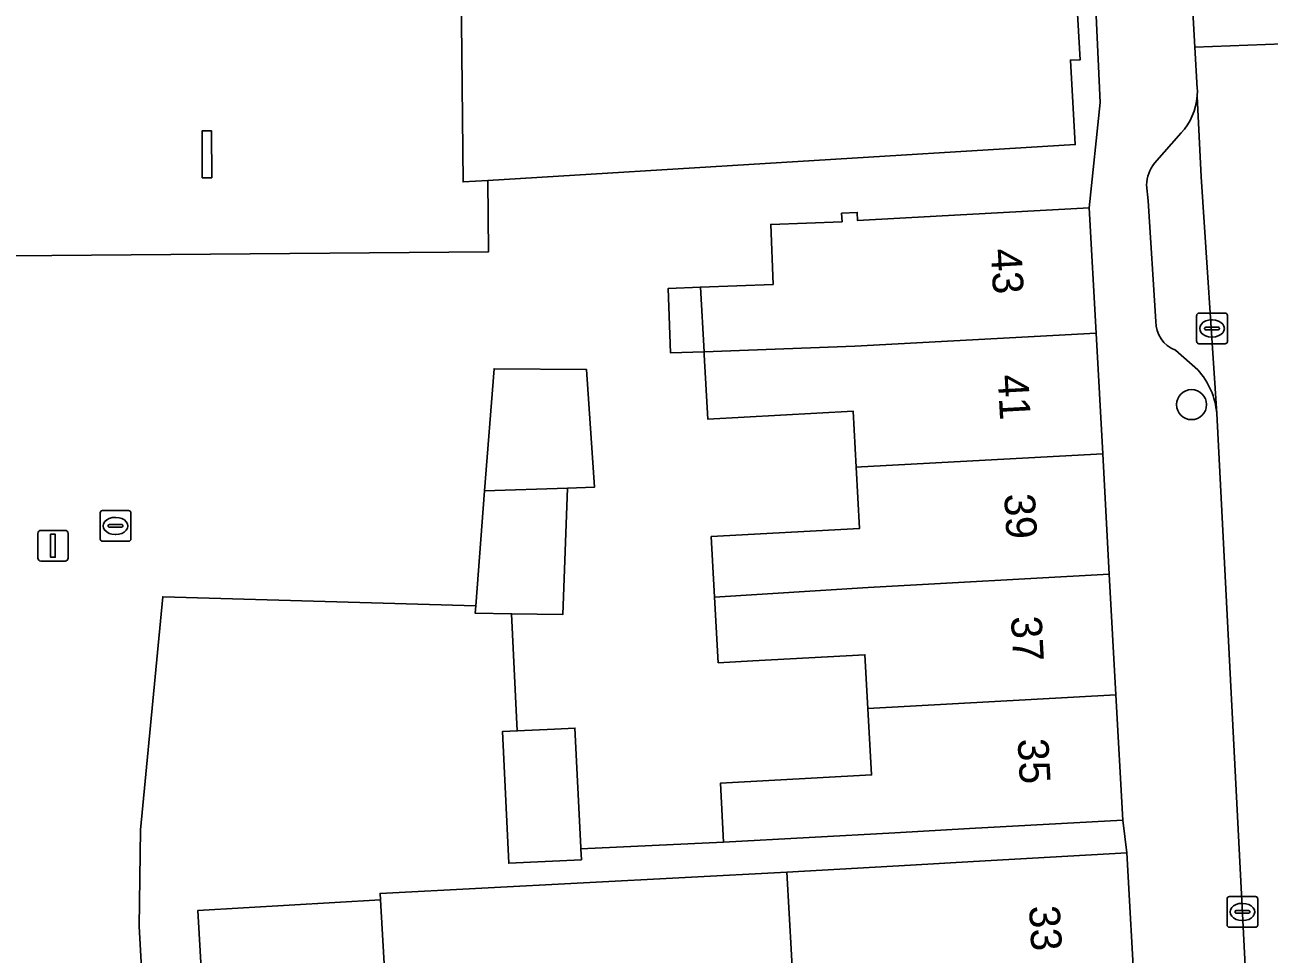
# Model space of a CAD drawing. Extents: x 160856 to 161310, y 384024 to 384878.
# Drawn here: x 161017.77 to 161058.32, y 384818.67 to 384848.94 of the extents above; entities that cross this region are included whole.
import ezdxf

# ---------------------------------------------------------------- set-up
doc = ezdxf.new("R2010")
doc.units = 0
for name, color, linetype in [('IMGEO_Boom', 7, 'Continuous'), ('IMGEO_Erf', 7, 'Continuous'), ('IMGEO_Kolk', 7, 'Continuous'), ('IMGEO_Lichtmast', 7, 'Continuous'), ('IMGEO_Pand', 7, 'Continuous'), ('IMGEO_Pand_nummerreeks', 7, 'Continuous'), ('IMGEO_Pand_overbouw', 7, 'Continuous'), ('IMGEO_Parkeervlak_open', 7, 'Continuous'), ('IMGEO_Rijbaan_lokaal_open', 7, 'Continuous'), ('IMGEO_Voetpad_open', 7, 'Continuous')]:
    doc.layers.add(name, color=color, linetype=linetype)

msp = doc.modelspace()

# ---------------------------------------------------------------- linework, layer by layer
at = {"layer": 'IMGEO_Boom'}
msp.add_circle((161055.79, 384836.572), 0.489, dxfattribs=at)
at = {"layer": 'IMGEO_Erf'}
for points in [[(160980.275, 384853.199), (160980.777, 384850.437), (160985.188, 384850.448), (160985.171, 384853.84), (160985.162, 384855.597), (161014.495, 384855.838), (161033.099, 384855.976), (161046.123, 384854.508), (161046.099, 384854.297), (161051.818, 384853.651), (161052.159, 384847.803), (161051.84, 384847.798), (161052.002, 384845.047), (161032.851, 384843.877), (161032.05, 384843.828), (161031.984, 384850.083), (160988.754, 384849.705), (160988.807, 384843.721), (160982.005, 384843.612), (160982.53, 384840.482), (160983.621, 384834.138), (160983.732, 384833.149), (161000, 384763.026)], [(161022.231, 384806.404), (161021.493, 384819.573), (161021.534, 384822.715), (161022.257, 384830.313), (161032.461, 384830.018), (161032.75, 384833.768), (161033.056, 384837.74), (161036.072, 384837.716), (161036.327, 384833.88), (161035.454, 384833.853), (161035.3, 384829.738), (161033.626, 384829.76), (161033.811, 384825.943), (161035.023, 384826.002), (161035.695, 384826.034), (161035.883, 384822.142), (161035.885, 384822.096), (161040.539, 384822.32), (161040.433, 384824.239), (161045.362, 384824.509), (161045.243, 384826.67), (161045.147, 384828.423), (161041.496, 384828.223), (161040.362, 384828.161), (161040.245, 384830.296), (161040.137, 384832.273), (161044.97, 384832.538), (161044.86, 384834.536), (161044.76, 384836.362), (161040.021, 384836.102), (161039.906, 384838.194), (161039.9, 384838.297), (161038.81, 384838.259), (161038.732, 384840.361), (161039.785, 384840.4), (161042.149, 384840.488), (161042.076, 384842.446), (161044.399, 384842.532), (161044.384, 384842.807), (161044.893, 384842.834), (161044.907, 384842.571), (161047.463, 384842.711), (161052.455, 384842.985), (161052.811, 384846.411), (161052.478, 384853.721)]]:
    msp.add_lwpolyline(points, dxfattribs=at)
for points in [[(161023.545, 384843.964), (161023.539, 384845.489), (161023.849, 384845.49), (161023.855, 384843.965)], [(161042.751, 384818.651), (161042.598, 384821.338), (161029.344, 384820.647), (161029.355, 384820.435), (161029.624, 384815.715), (161036.825, 384816.126), (161042.875, 384816.471)]]:
    msp.add_lwpolyline(points, close=True, dxfattribs=at)
at = {"layer": 'IMGEO_Kolk'}
for p, q in [((161056.032, 384839.555), (161056.884, 384839.555)), ((161055.957, 384838.629), (161055.957, 384839.481)), ((161056.445, 384839.335), (161056.47, 384839.335)), ((161056.958, 384839.481), (161056.958, 384838.629)), ((161056.216, 384839.049), (161056.216, 384839.061)), ((161056.654, 384839.012), (161056.256, 384839.012)), ((161056.259, 384839.098), (161056.657, 384839.098)), ((161056.468, 384838.775), (161056.443, 384838.775)), ((161056.7, 384839.061), (161056.7, 384839.049)), ((161056.884, 384838.555), (161056.032, 384838.555)), ((161020.219, 384832.194), (161020.219, 384833.046)), ((161020.294, 384833.12), (161021.146, 384833.12)), ((161021.22, 384833.046), (161021.22, 384832.194)), ((161020.521, 384832.663), (161020.919, 384832.663)), ((161020.707, 384832.9), (161020.732, 384832.9)), ((161020.478, 384832.614), (161020.478, 384832.626)), ((161020.916, 384832.577), (161020.518, 384832.577)), ((161020.73, 384832.34), (161020.705, 384832.34)), ((161020.962, 384832.626), (161020.962, 384832.614)), ((161021.146, 384832.12), (161020.294, 384832.12)), ((161056.948, 384819.618), (161056.948, 384820.47)), ((161057.023, 384820.544), (161057.875, 384820.544)), ((161057.949, 384820.47), (161057.949, 384819.618)), ((161057.25, 384820.087), (161057.648, 384820.087)), ((161057.436, 384820.324), (161057.461, 384820.324)), ((161057.207, 384820.038), (161057.207, 384820.05)), ((161057.645, 384820.001), (161057.247, 384820.001)), ((161057.459, 384819.764), (161057.434, 384819.764)), ((161057.691, 384820.05), (161057.691, 384820.038)), ((161057.875, 384819.544), (161057.023, 384819.544))]:
    msp.add_line(p, q, dxfattribs=at)
for points in [[(161056.032, 384839.555), (161056.884, 384839.555)], [(161055.957, 384838.629), (161055.957, 384839.481)], [(161056.958, 384839.481), (161056.958, 384838.629)], [(161056.884, 384838.555), (161056.032, 384838.555)], [(161020.219, 384832.194), (161020.219, 384833.046)], [(161020.294, 384833.12), (161021.146, 384833.12)], [(161021.22, 384833.046), (161021.22, 384832.194)], [(161021.146, 384832.12), (161020.294, 384832.12)], [(161056.948, 384819.618), (161056.948, 384820.47)], [(161057.023, 384820.544), (161057.875, 384820.544)], [(161057.949, 384820.47), (161057.949, 384819.618)], [(161057.875, 384819.544), (161057.023, 384819.544)]]:
    msp.add_lwpolyline(points, dxfattribs=at)
for centre, radius, start, end in [((161056.034, 384839.479), 0.0765, 91.552, 178.448), ((161056.034, 384839.479), 0.0765, 91.552, 178.448), ((161056.882, 384839.479), 0.0765, 1.552, 88.448), ((161056.882, 384839.479), 0.0765, 1.552, 88.448), ((161056.256, 384839.058), 0.0403, 85.8775, 175.7526), ((161056.253, 384839.048), 0.0366, 178.938, 274.7102), ((161056.657, 384839.055), 0.043, 264.8664, 352.4533), ((161056.661, 384839.06), 0.0386, 1.7309, 96.639), ((161056.034, 384838.631), 0.0765, 181.552, 268.448), ((161056.034, 384838.631), 0.0765, 181.552, 268.448), ((161056.882, 384838.631), 0.0765, 271.552, 358.448), ((161056.882, 384838.631), 0.0765, 271.552, 358.448), ((161020.296, 384833.044), 0.0765, 91.552, 178.448), ((161020.296, 384833.044), 0.0765, 91.552, 178.448), ((161021.144, 384833.044), 0.0765, 1.552, 88.448), ((161021.144, 384833.044), 0.0765, 1.552, 88.448), ((161020.518, 384832.623), 0.0403, 85.8775, 175.7526), ((161020.923, 384832.625), 0.0386, 1.7309, 96.639), ((161020.515, 384832.613), 0.0366, 178.938, 274.7102), ((161020.919, 384832.62), 0.043, 264.8664, 352.4533), ((161020.296, 384832.196), 0.0765, 181.552, 268.448), ((161020.296, 384832.196), 0.0765, 181.552, 268.448), ((161021.144, 384832.196), 0.0765, 271.552, 358.448), ((161021.144, 384832.196), 0.0765, 271.552, 358.448), ((161057.025, 384820.468), 0.0765, 91.552, 178.448), ((161057.025, 384820.468), 0.0765, 91.552, 178.448), ((161057.873, 384820.468), 0.0765, 1.552, 88.448), ((161057.873, 384820.468), 0.0765, 1.552, 88.448), ((161057.247, 384820.047), 0.0403, 85.8775, 175.7526), ((161057.652, 384820.049), 0.0386, 1.7309, 96.639), ((161057.244, 384820.037), 0.0366, 178.938, 274.7102), ((161057.648, 384820.044), 0.043, 264.8664, 352.4533), ((161057.025, 384819.62), 0.0765, 181.552, 268.448), ((161057.025, 384819.62), 0.0765, 181.552, 268.448), ((161057.873, 384819.62), 0.0765, 271.552, 358.448), ((161057.873, 384819.62), 0.0765, 271.552, 358.448)]:
    msp.add_arc(centre, radius, start, end, dxfattribs=at)
for centre, major_axis, ratio, start_param, end_param in [((161056.444, 384839.055), (-0.387, 0.002), 0.722429, 4.712389, 7.853982), ((161056.469, 384839.055), (-0.39, 0.002), 0.717154, 1.570796, 4.712389), ((161020.706, 384832.62), (-0.387, 0.002), 0.722429, 4.712389, 7.853982), ((161020.731, 384832.62), (-0.39, 0.002), 0.717154, 1.570796, 4.712389), ((161057.435, 384820.044), (-0.387, 0.002), 0.722429, 4.712389, 7.853982), ((161057.46, 384820.044), (-0.39, 0.002), 0.717154, 1.570796, 4.712389)]:
    msp.add_ellipse(centre, major_axis=major_axis, ratio=ratio, start_param=start_param, end_param=end_param, dxfattribs=at)
at = {"layer": 'IMGEO_Lichtmast'}
for p, q in [((161018.185, 384831.575), (161018.185, 384832.375)), ((161018.185, 384832.375), (161018.185, 384831.575)), ((161018.285, 384832.475), (161019.075, 384832.475)), ((161019.075, 384832.475), (161018.285, 384832.475)), ((161019.175, 384832.375), (161019.175, 384831.575)), ((161019.175, 384831.575), (161019.175, 384832.375)), ((161019.075, 384831.475), (161018.285, 384831.475)), ((161018.285, 384831.475), (161019.075, 384831.475))]:
    msp.add_line(p, q, dxfattribs=at)
msp.add_lwpolyline([(161018.605, 384832.35), (161018.755, 384832.35), (161018.755, 384831.6), (161018.605, 384831.6), (161018.605, 384832.35)], dxfattribs=at)
for centre, start, end in [((161018.285, 384832.375), 90, 180), ((161018.285, 384832.375), 90, 180), ((161019.075, 384832.375), 0, 90), ((161019.075, 384832.375), 360, 90), ((161018.285, 384831.575), 180, 270), ((161018.285, 384831.575), 180, 270), ((161019.075, 384831.575), 270, 0), ((161019.075, 384831.575), 270, 0)]:
    msp.add_arc(centre, 0.1, start, end, dxfattribs=at)
at = {"layer": 'IMGEO_Pand'}
for points in [[(161051.818, 384853.651), (161046.099, 384854.297), (161046.123, 384854.508), (161033.099, 384855.976), (161014.495, 384855.838), (160985.162, 384855.597), (160985.171, 384853.84), (160985.188, 384850.448), (160980.777, 384850.437), (160980.583, 384850.437), (160981.841, 384843.609), (160982.005, 384843.612), (160988.807, 384843.721), (160988.754, 384849.705), (161031.984, 384850.083), (161032.05, 384843.828), (161032.851, 384843.877), (161052.002, 384845.047), (161051.84, 384847.798), (161052.159, 384847.803)], [(161023.849, 384845.49), (161023.539, 384845.489), (161023.545, 384843.964), (161023.855, 384843.965)], [(161052.455, 384842.985), (161047.463, 384842.711), (161044.907, 384842.571), (161044.893, 384842.834), (161044.384, 384842.807), (161044.399, 384842.532), (161042.076, 384842.446), (161042.149, 384840.488), (161039.785, 384840.4), (161039.9, 384838.297), (161044.819, 384838.472), (161052.679, 384838.904)], [(161039.785, 384840.4), (161038.732, 384840.361), (161038.81, 384838.259), (161039.9, 384838.297)], [(161052.679, 384838.904), (161044.819, 384838.472), (161039.9, 384838.297), (161039.906, 384838.194), (161040.021, 384836.102), (161044.76, 384836.362), (161044.86, 384834.536), (161045.034, 384834.542), (161052.894, 384834.974)], [(161032.75, 384833.768), (161035.454, 384833.853), (161036.327, 384833.88), (161036.072, 384837.716), (161033.056, 384837.74)], [(161040.245, 384830.296), (161045.25, 384830.612), (161053.11, 384831.044), (161052.894, 384834.974), (161045.034, 384834.542), (161044.86, 384834.536), (161044.97, 384832.538), (161040.137, 384832.273)], [(161035.454, 384833.853), (161032.75, 384833.768), (161032.461, 384830.018), (161032.442, 384829.775), (161033.626, 384829.76), (161035.3, 384829.738)], [(161045.243, 384826.67), (161053.325, 384827.114), (161053.11, 384831.044), (161045.25, 384830.612), (161040.245, 384830.296), (161040.362, 384828.161), (161041.496, 384828.223), (161045.147, 384828.423)], [(161045.243, 384826.67), (161045.362, 384824.509), (161040.433, 384824.239), (161040.539, 384822.32), (161046.122, 384822.627), (161048.557, 384822.76), (161053.549, 384823.034), (161053.325, 384827.114)], [(161035.695, 384826.034), (161035.023, 384826.002), (161033.811, 384825.943), (161033.332, 384825.92), (161033.538, 384821.633), (161035.902, 384821.747), (161035.885, 384822.096), (161035.883, 384822.142)], [(161053.677, 384821.973), (161048.686, 384821.687), (161046.626, 384821.569), (161042.598, 384821.338), (161042.751, 384818.651), (161042.875, 384816.471), (161047.179, 384816.718), (161053.956, 384817.105)], [(161029.355, 384820.435), (161023.406, 384820.095), (161023.675, 384815.376), (161029.624, 384815.715)]]:
    msp.add_lwpolyline(points, close=True, dxfattribs=at)
at = {"layer": 'IMGEO_Pand_overbouw'}
msp.add_lwpolyline([(160985.171, 384853.84), (160979.841, 384853.781), (160983.48, 384834.107), (160986.256, 384834.117), (160989.007, 384834.127), (160988.989, 384834.997), (160988.947, 384836.997), (160988.927, 384837.978), (160988.86, 384841.178), (161032.881, 384841.554), (161032.851, 384843.877), (161032.05, 384843.828), (161031.984, 384850.083), (160988.754, 384849.705), (160988.807, 384843.721), (160982.005, 384843.612), (160981.841, 384843.609), (160980.583, 384850.437), (160980.777, 384850.437), (160985.188, 384850.448)], close=True, dxfattribs=at)
at = {"layer": 'IMGEO_Parkeervlak_open'}
for points in [[(161056.61, 384836.285), (161056.109, 384843.993), (161055.974, 384846.624)], [(161055.455, 384845.423), (161054.581, 384844.436)], [(161054.326, 384843.729), (161054.375, 384843.213), (161054.622, 384839.285)], [(161055.263, 384838.344), (161055.991, 384837.702)]]:
    msp.add_lwpolyline(points, dxfattribs=at)
for centre, radius, start, end in [((161053.967, 384846.779), 2.013, 317.6682, 355.5896), ((161055.492, 384843.708), 1.166, 141.3676, 178.9658), ((161055.619, 384839.275), 0.997, 179.4478, 249.0769), ((161054.277, 384836.11), 2.34, 4.3008, 42.8943)]:
    msp.add_arc(centre, radius, start, end, dxfattribs=at)
at = {"layer": 'IMGEO_Rijbaan_lokaal_open'}
for points in [[(161055.64, 384852.868), (161055.902, 384848.222), (161059.357, 384848.351)], [(161059.357, 384848.351), (161055.902, 384848.222), (161055.978, 384846.869)], [(161055.974, 384846.624), (161056.109, 384843.993), (161056.61, 384836.285), (161057.563, 384817.865), (161060.792, 384818.044), (161060.477, 384823.353), (161059.343, 384843.106)]]:
    msp.add_lwpolyline(points, dxfattribs=at)
msp.add_arc((161054.098, 384846.777), 1.882, 355.3327, 2.7965, dxfattribs=at)
at = {"layer": 'IMGEO_Voetpad_open'}
for points in [[(161055.978, 384846.869), (161055.902, 384848.222), (161055.64, 384852.868), (161052.478, 384853.721), (161052.811, 384846.411), (161052.455, 384842.985), (161052.679, 384838.904), (161052.894, 384834.974), (161053.11, 384831.044), (161053.325, 384827.114), (161053.549, 384823.034), (161053.677, 384821.973), (161053.956, 384817.105)], [(161054.581, 384844.436), (161055.455, 384845.423)], [(161054.622, 384839.285), (161054.375, 384843.213), (161054.326, 384843.729)], [(161055.991, 384837.702), (161055.263, 384838.344)], [(161057.699, 384815.242), (161057.563, 384817.865), (161056.61, 384836.285)], [(161023.675, 384815.376), (161023.406, 384820.095), (161029.355, 384820.435), (161029.344, 384820.647), (161042.598, 384821.338), (161046.626, 384821.569), (161048.686, 384821.687), (161053.677, 384821.973), (161053.549, 384823.034), (161048.557, 384822.76), (161046.122, 384822.627), (161040.539, 384822.32), (161035.885, 384822.096), (161035.902, 384821.747), (161033.538, 384821.633), (161033.332, 384825.92), (161033.811, 384825.943), (161033.626, 384829.76), (161032.442, 384829.775), (161032.461, 384830.018), (161022.257, 384830.313), (161021.534, 384822.715), (161021.493, 384819.573), (161022.231, 384806.404)]]:
    msp.add_lwpolyline(points, dxfattribs=at)
for centre, radius, start, end in [((161054.098, 384846.777), 1.882, 355.3327, 2.7965), ((161053.967, 384846.779), 2.013, 317.6682, 355.5896), ((161055.492, 384843.708), 1.166, 141.3676, 178.9658), ((161055.619, 384839.275), 0.997, 179.4478, 249.0769), ((161054.277, 384836.11), 2.34, 4.3008, 42.8943)]:
    msp.add_arc(centre, radius, start, end, dxfattribs=at)

# ---------------------------------------------------------------- texts
at = {"layer": 'IMGEO_Pand_nummerreeks'}
for s, rotation, p in [('43', 273.1396, (161049.245, 384841.635)), ('41', 273.1396, (161049.47, 384837.532)), ('39', 273.1386, (161049.682, 384833.655)), ('37', 273.1386, (161049.901, 384829.665)), ('35', 273.1386, (161050.12, 384825.674)), ('33', 273.2771, (161050.491, 384820.232))]:
    msp.add_text(s, height=1, rotation=rotation, dxfattribs=at).set_placement(p)

doc.saveas('drawing.dxf')
